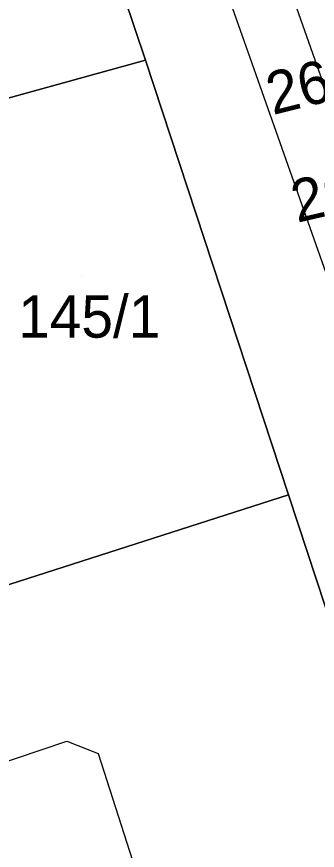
# Model space of a CAD drawing. Extents: x -263423 to -261326, y -1240067 to -1237864.
# Drawn here: x -262739.62 to -262725.48, y -1239855.36 to -1239816.07 of the extents above; entities that cross this region are included whole.
import ezdxf

# ---------------------------------------------------------------- set-up
doc = ezdxf.new("R2010")
doc.units = 0
for name, color, linetype in [('body_kn', 7, 'Continuous'), ('kladpar_druhypozemkov', 7, 'Continuous'), ('kladpar_hranice', 7, 'Continuous'), ('kladpar_parcelnecisla', 7, 'Continuous'), ('kladpar_plochy', 7, 'Continuous'), ('tarchy_linie', 7, 'Continuous'), ('zappar_hrandruhpozemk', 7, 'Continuous')]:
    doc.layers.add(name, color=color, linetype=linetype)

msp = doc.modelspace()

# ---------------------------------------------------------------- linework, layer by layer
at = {"layer": 'body_kn'}
for p, q in [((-262733.56, -1239818.12), (-262733.56, -1239818.12)), ((-262733.56, -1239818.12), (-262733.56, -1239818.12)), ((-262726.83, -1239838.6), (-262726.83, -1239838.6)), ((-262726.83, -1239838.6), (-262726.83, -1239838.6)), ((-262737.26, -1239850.22), (-262737.26, -1239850.22)), ((-262735.79, -1239850.8), (-262735.79, -1239850.8))]:
    msp.add_line(p, q, dxfattribs=at)
at = {"layer": 'kladpar_druhypozemkov'}
msp.add_line((-262736.58, -1239828.3), (-262736.58, -1239828.3), dxfattribs=at)
at = {"layer": 'kladpar_hranice'}
for points in [[(-262751.77, -1239786.69), (-262751.77, -1239786.37), (-262744.44, -1239783.54), (-262740.72, -1239794.96), (-262737.14, -1239807.47), (-262733.56, -1239818.12), (-262770.29, -1239828.28), (-262771.57, -1239828.53), (-262775.26, -1239828.89), (-262777.05, -1239829.08), (-262781.89, -1239829.56), (-262782.25, -1239824.59), (-262783.7, -1239805.41), (-262783.8, -1239804.54), (-262785.06, -1239793.68), (-262775.37, -1239792.25), (-262764.91, -1239790.65), (-262764.85, -1239790.96), (-262751.77, -1239786.69)], [(-262710.21, -1239889.03), (-262713.68, -1239879.19), (-262714.44, -1239876.51), (-262720.03, -1239859.15), (-262719.01, -1239858.77), (-262719.39, -1239857.5), (-262720.47, -1239857.81), (-262721.1, -1239855.77), (-262720.14, -1239855.52), (-262720.59, -1239854.24), (-262721.61, -1239854.49), (-262726.83, -1239838.6), (-262733.56, -1239818.12), (-262737.14, -1239807.47)], [(-262733.56, -1239818.12), (-262726.83, -1239838.6), (-262752.66, -1239846.9), (-262767.97, -1239851.8), (-262769.73, -1239845.8), (-262772.74, -1239836.29), (-262775.26, -1239828.89), (-262771.57, -1239828.53), (-262770.29, -1239828.28), (-262733.56, -1239818.12)], [(-262726.83, -1239838.6), (-262721.61, -1239854.49), (-262720.59, -1239854.24), (-262720.14, -1239855.52), (-262721.1, -1239855.77), (-262720.47, -1239857.81), (-262719.39, -1239857.5), (-262719.01, -1239858.77), (-262720.03, -1239859.15), (-262714.44, -1239876.51), (-262740.08, -1239884.8), (-262744.29, -1239871.79), (-262749.76, -1239855.2), (-262752.66, -1239846.9), (-262726.83, -1239838.6)]]:
    msp.add_lwpolyline(points, dxfattribs=at)
at = {"layer": 'kladpar_plochy'}
for p, q in [((-262733.56, -1239818.12), (-262737.14, -1239807.47)), ((-262726.83, -1239838.6), (-262733.56, -1239818.12)), ((-262721.61, -1239854.49), (-262726.83, -1239838.6))]:
    msp.add_line(p, q, dxfattribs=at)
for points in [[(-262751.77, -1239786.69), (-262751.77, -1239786.37), (-262744.44, -1239783.54), (-262740.72, -1239794.96), (-262737.14, -1239807.47), (-262733.56, -1239818.12), (-262770.29, -1239828.28), (-262771.57, -1239828.53), (-262775.26, -1239828.89), (-262777.05, -1239829.08), (-262781.89, -1239829.56), (-262782.25, -1239824.59), (-262783.7, -1239805.41), (-262783.8, -1239804.54), (-262785.06, -1239793.68), (-262775.37, -1239792.25), (-262764.91, -1239790.65), (-262764.85, -1239790.96)], [(-262733.56, -1239818.12), (-262726.83, -1239838.6), (-262752.66, -1239846.9), (-262767.97, -1239851.8), (-262769.73, -1239845.8), (-262772.74, -1239836.29), (-262775.26, -1239828.89), (-262771.57, -1239828.53), (-262770.29, -1239828.28)], [(-262726.83, -1239838.6), (-262721.61, -1239854.49), (-262720.59, -1239854.24), (-262720.14, -1239855.52), (-262721.1, -1239855.77), (-262720.47, -1239857.81), (-262719.39, -1239857.5), (-262719.01, -1239858.77), (-262720.03, -1239859.15), (-262714.44, -1239876.51), (-262740.08, -1239884.8), (-262744.29, -1239871.79), (-262749.76, -1239855.2), (-262752.66, -1239846.9)]]:
    msp.add_lwpolyline(points, close=True, dxfattribs=at)
at = {"layer": 'tarchy_linie'}
for points in [[(-262657.08, -1239929.21), (-262646.38, -1239963), (-262674.82, -1239975.1), (-262703.83, -1239879.78), (-262739.61, -1239778.33), (-262778.19, -1239688.87), (-262817.29, -1239598.81)], [(-262700.29, -1239764.57), (-262673.55, -1239867.4), (-262671.15, -1239874.98), (-262672.59, -1239875.61), (-262673.88, -1239876.15), (-262673.93, -1239876.17), (-262674.7, -1239876.81), (-262675.21, -1239877.57), (-262675.53, -1239878.4), (-262675.54, -1239879.16), (-262675.41, -1239879.86), (-262662.51, -1239914.58), (-262657.08, -1239929.21), (-262650.11, -1239948.02), (-262649.29, -1239949.42), (-262648.47, -1239950.57), (-262647.52, -1239951.53), (-262646.71, -1239952.19), (-262642.79, -1239964.57), (-262676.62, -1239978.96), (-262706.54, -1239880.67), (-262742.27, -1239779.37)]]:
    msp.add_lwpolyline(points, dxfattribs=at)
at = {"layer": 'zappar_hrandruhpozemk'}
msp.add_line((-262735.79, -1239850.8), (-262730.51, -1239867.32), dxfattribs=at)
msp.add_lwpolyline([(-262749.76, -1239855.2), (-262749.18, -1239854.24), (-262737.26, -1239850.22), (-262735.79, -1239850.8)], dxfattribs=at)

# ---------------------------------------------------------------- texts
at = {"layer": 'kladpar_parcelnecisla'}
for s, rotation, p in [('2606/101', 14, (-262727.578, -1239820.714)), ('2606/102', 13, (-262726.432, -1239825.791))]:
    msp.add_text(s, height=2, rotation=rotation, dxfattribs=at).set_placement(p)
msp.add_text('145/1', height=2, dxfattribs=at).set_placement((-262739.555, -1239831.2))

doc.saveas('drawing.dxf')
